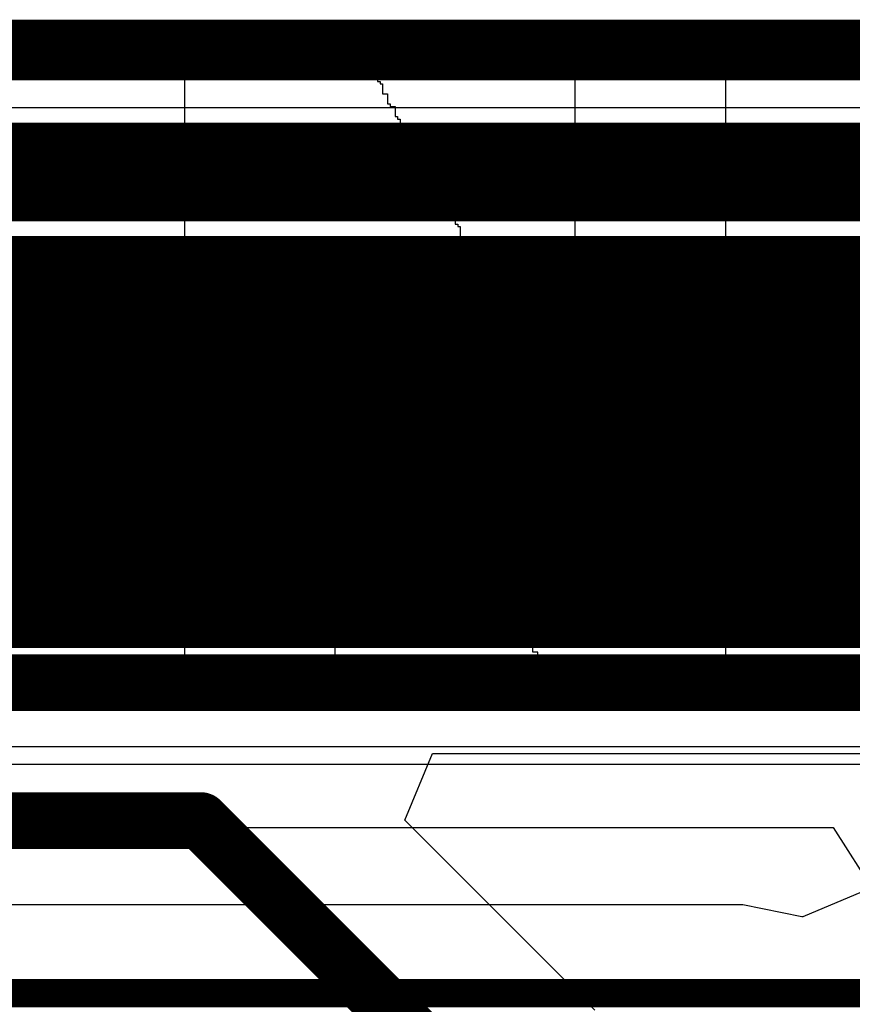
# Model space of a CAD drawing. Header units: millimetres. Extents: x -2 to 68, y -2 to 27.4.
# Tile 545 of 594: x 47.4 to 48.9, y 23 to 24.7. Entities that reach past the tile are written whole.
import ezdxf

# ---------------------------------------------------------------- set-up
doc = ezdxf.new("R2010")
doc.units = ezdxf.units.MM
for name, color, linetype in [('BottomLayer', 5, 'Continuous'), ('Mechanical15', 56, 'Continuous'), ('MidLayer2', 76, 'Continuous'), ('MidLayer3', 90, 'Continuous'), ('MidLayer5', 130, 'Continuous'), ('MidLayer6', 216, 'Continuous'), ('MidLayer8', 54, 'Continuous'), ('TopLayer', 1, 'Continuous'), ('TopOverlay', 2, 'Continuous')]:
    doc.layers.add(name, color=color, linetype=linetype)

# ---------------------------------------------------------------- blocks, each defined once
blk = doc.blocks.new('MT53D512M32D2DS_053_WT_D_F_________1_168')
at = {"layer": 'Mechanical15', "const_width": 0.05}
blk.add_lwpolyline([(5.25, -7.5), (-5.25, -7.5)], dxfattribs=at)

msp = doc.modelspace()

# ---------------------------------------------------------------- linework, layer by layer
at = {"layer": 'BottomLayer'}
for p, q in [((59.8079, 24.6735), (43.6039, 24.6735)), ((43.9691, 23.292), (48.864, 23.292)), ((48.864, 23.292), (48.9445, 23.1649))]:
    msp.add_line(p, q, dxfattribs=at)
at = {"layer": 'BottomLayer', "const_width": 0.1}
for points in [[(43.6039, 24.4186), (59.8079, 24.4186)], [(43.6868, 24.2186), (59.7251, 24.2186)], [(43.7696, 24.0186), (59.6422, 24.0186)], [(43.8525, 23.8186), (59.5594, 23.8186)], [(43.8635, 23.5468), (55.1871, 23.5468)]]:
    msp.add_lwpolyline(points, dxfattribs=at)
at = {"layer": 'MidLayer2'}
msp.add_line((43.4661, 24.1573), (55.6252, 24.1573), dxfattribs=at)
at = {"layer": 'MidLayer2', "const_width": 0.1}
for points in [[(42.5827, 24.658), (60.244, 24.658)], [(43.1171, 24.4122), (55.7308, 24.4122)]]:
    msp.add_lwpolyline(points, dxfattribs=at)
at = {"layer": 'MidLayer3'}
for p, q in [((45.5559, 23.4348), (48.9705, 23.4348)), ((48.9502, 23.1936), (48.8104, 23.1343)), ((48.705, 23.1553), (46.493, 23.1553)), ((48.809, 23.1346), (48.705, 23.1553)), ((48.8104, 23.1343), (48.809, 23.1346))]:
    msp.add_line(p, q, dxfattribs=at)
at = {"layer": 'MidLayer3', "const_width": 0.14}
for points in [[(42.8784, 24.43), (52.9326, 24.43)], [(42.991, 24.19), (52.6493, 24.19)], [(43.912, 23.95), (51.441, 23.95)], [(44.2261, 23.7101), (50.8149, 23.7101)]]:
    msp.add_lwpolyline(points, dxfattribs=at)
at = {"layer": 'MidLayer5'}
msp.add_line((44.7605, 24.0041), (55.241, 24.0041), dxfattribs=at)
at = {"layer": 'MidLayer5', "const_width": 0.1}
for points in [[(43.3811, 24.6651), (55.5062, 24.6651)], [(44.572, 24.459), (55.4295, 24.459)], [(44.6549, 24.259), (55.3466, 24.259)]]:
    msp.add_lwpolyline(points, dxfattribs=at)
at = {"layer": 'MidLayer6'}
for p, q in [((55.0948, 24.4698), (42.8556, 24.4698)), ((46.4136, 23.4031), (48.9383, 23.4031))]:
    msp.add_line(p, q, dxfattribs=at)
at = {"layer": 'MidLayer6', "const_width": 0.1}
for points in [[(42.75, 24.2149), (55.0948, 24.2149)], [(46.2112, 23.858), (49.758, 23.858)], [(46.308, 23.658), (49.3563, 23.658)]]:
    msp.add_lwpolyline(points, dxfattribs=at)
at = {"layer": 'MidLayer8'}
msp.add_line((42.4679, 24.5603), (54.3546, 24.5603), dxfattribs=at)
at = {"layer": 'TopLayer'}
for p, q in [((48.1098, 23.3047), (48.1584, 23.422)), ((48.1584, 23.422), (48.9515, 23.422)), ((48.4442, 22.9702), (48.1098, 23.3047))]:
    msp.add_line(p, q, dxfattribs=at)
at = {"layer": 'TopLayer', "const_width": 0.1}
for points in [[(44.9846, 24.4839), (49.7945, 24.4839)], [(44.6545, 24.2839), (49.7116, 24.2839)], [(43.2927, 24.0839), (49.6288, 24.0839)], [(42.7161, 23.8839), (49.5459, 23.8839)], [(42.0931, 23.6769), (49.4701, 23.6769)], [(41.4816, 23.304), (47.75, 23.304)], [(47.75, 23.304), (48.264, 22.79)]]:
    msp.add_lwpolyline(points, dxfattribs=at)
at = {"layer": 'TopLayer', "const_width": 0.05}
msp.add_lwpolyline([(47.725, 23.304, 1), (47.775, 23.304, 1)], format="xyb", close=True, dxfattribs=at)
msp.add_lwpolyline([(47.725, 23.304, 1), (47.775, 23.304, 1)], format="xyb", close=True, dxfattribs=at)
at = {"layer": 'TopOverlay'}
for p, q in [((47.7264, 24.668), (47.7264, 24.6724)), ((47.7264, 24.6724), (47.7308, 24.6724)), ((47.7308, 24.6724), (47.7308, 24.668)), ((48.0131, 24.668), (48.0131, 24.6724)), ((48.0131, 24.6724), (48.0219, 24.6724)), ((48.0219, 24.6724), (48.0219, 24.668)), ((48.4143, 24.668), (48.4143, 24.6724)), ((48.4143, 24.6724), (48.4188, 24.6724)), ((48.4188, 24.6724), (48.4188, 24.668)), ((48.6613, 24.668), (48.6613, 24.6724)), ((48.6613, 24.6724), (48.6657, 24.6724)), ((48.6657, 24.6724), (48.6657, 24.668)), ((47.7176, 24.6592), (47.7176, 24.6636)), ((47.7176, 24.6636), (47.722, 24.6636)), ((47.722, 24.6592), (47.7176, 24.6592)), ((47.722, 24.6636), (47.722, 24.668)), ((47.722, 24.668), (47.7264, 24.668)), ((47.722, 23.517), (47.722, 24.6592)), ((47.7308, 24.668), (48.0131, 24.668)), ((48.0219, 24.668), (48.0263, 24.668)), ((48.0263, 24.668), (48.0263, 24.6636)), ((48.0263, 24.6636), (48.0307, 24.6636)), ((48.0307, 24.6636), (48.0307, 24.6592)), ((48.0307, 24.6592), (48.0351, 24.6592)), ((48.0351, 24.6592), (48.0351, 24.6548)), ((48.0351, 24.6548), (48.0395, 24.6548)), ((48.0395, 24.6548), (48.0395, 24.6371)), ((48.4055, 24.6592), (48.4055, 24.6636)), ((48.4055, 24.6636), (48.4099, 24.6636)), ((48.4099, 24.6592), (48.4055, 24.6592)), ((48.4099, 24.6636), (48.4099, 24.668)), ((48.4099, 24.668), (48.4143, 24.668)), ((48.4099, 24.0153), (48.4099, 24.6592)), ((48.4188, 24.668), (48.6613, 24.668)), ((48.6657, 24.668), (48.6745, 24.668)), ((48.6745, 24.668), (48.6745, 23.5215)), ((48.0395, 24.6371), (48.0483, 24.6371)), ((48.0483, 24.6371), (48.0483, 24.6195)), ((48.0483, 24.6195), (48.0527, 24.6195)), ((48.0527, 24.6195), (48.0527, 24.6151)), ((48.0527, 24.6151), (48.0572, 24.6151)), ((48.0572, 24.6151), (48.0572, 24.6107)), ((48.0572, 24.6107), (48.0616, 24.6107)), ((48.0616, 24.6107), (48.0616, 24.6062)), ((48.0616, 24.6062), (48.066, 24.6062)), ((48.066, 24.6062), (48.066, 24.6018)), ((48.066, 24.6018), (48.0704, 24.6018)), ((48.0704, 24.6018), (48.0704, 24.5842)), ((48.0704, 24.5842), (48.0792, 24.5842)), ((48.0792, 24.5842), (48.0792, 24.5666)), ((48.0792, 24.5666), (48.0836, 24.5666)), ((48.0836, 24.5666), (48.0836, 24.5622)), ((48.0836, 24.5622), (48.0924, 24.5622)), ((48.0924, 24.5622), (48.0924, 24.5445)), ((48.0924, 24.5445), (48.0968, 24.5445)), ((48.0968, 24.5445), (48.0968, 24.5401)), ((48.0968, 24.5401), (48.1013, 24.5401)), ((48.1013, 24.5401), (48.1013, 24.5225)), ((48.1013, 24.5225), (48.1101, 24.5225)), ((48.1101, 24.5225), (48.1101, 24.5136)), ((48.1101, 24.5136), (48.1145, 24.5136)), ((48.1145, 24.5136), (48.1145, 24.5092)), ((48.1145, 24.5092), (48.1233, 24.5092)), ((48.1233, 24.5092), (48.1233, 24.4916)), ((48.1233, 24.4916), (48.1277, 24.4916)), ((48.1277, 24.4916), (48.1277, 24.4872)), ((48.1277, 24.4872), (48.1321, 24.4872)), ((48.1321, 24.4872), (48.1321, 24.4695)), ((48.1321, 24.4695), (48.1409, 24.4695)), ((48.1409, 24.4695), (48.1409, 24.4651)), ((48.1409, 24.4651), (48.1453, 24.4651)), ((48.1453, 24.4651), (48.1453, 24.4475)), ((48.1453, 24.4475), (48.1542, 24.4475)), ((48.1542, 24.4475), (48.1542, 24.4299)), ((48.1542, 24.4299), (48.1586, 24.4299)), ((48.1586, 24.4299), (48.1586, 24.4255)), ((48.1586, 24.4255), (48.163, 24.4255)), ((48.163, 24.4255), (48.163, 24.421)), ((48.163, 24.421), (48.1674, 24.421)), ((48.1674, 24.421), (48.1674, 24.4166)), ((48.1674, 24.4166), (48.1718, 24.4166)), ((48.1718, 24.4166), (48.1718, 24.4122)), ((48.1718, 24.4122), (48.1762, 24.4122)), ((48.1762, 24.4122), (48.1762, 24.3946)), ((48.1762, 24.3946), (48.185, 24.3946)), ((48.185, 24.3946), (48.185, 24.3769)), ((48.185, 24.3769), (48.1894, 24.3769)), ((48.1894, 24.3769), (48.1894, 24.3725)), ((48.1894, 24.3725), (48.1939, 24.3725)), ((48.1939, 24.3725), (48.1939, 24.3681)), ((48.1939, 24.3681), (48.1983, 24.3681)), ((48.1983, 24.3681), (48.1983, 24.3549)), ((48.1983, 24.3549), (48.2027, 24.3549)), ((48.2027, 24.3549), (48.2027, 24.3505)), ((48.2027, 24.3505), (48.2071, 24.3505)), ((48.2071, 24.3505), (48.2071, 24.3328)), ((48.2071, 24.3328), (48.2115, 24.3328)), ((48.2115, 24.3328), (48.2115, 24.3284)), ((48.2115, 24.3284), (48.2159, 24.3284)), ((48.2159, 24.3284), (48.2159, 24.3152)), ((48.2159, 24.3152), (48.2203, 24.3152)), ((48.2203, 24.3152), (48.2203, 24.3108)), ((48.2203, 24.3108), (48.2247, 24.3108)), ((48.2247, 24.3108), (48.2247, 24.3064)), ((48.2247, 24.3064), (48.2291, 24.3064)), ((48.2291, 24.3064), (48.2291, 24.302)), ((48.2291, 24.302), (48.2335, 24.302)), ((48.2335, 24.302), (48.2335, 24.2976)), ((48.2335, 24.2976), (48.238, 24.2976)), ((48.238, 24.2976), (48.238, 24.2799)), ((48.238, 24.2799), (48.2468, 24.2799)), ((48.2468, 24.2799), (48.2468, 24.2755)), ((48.2468, 24.2755), (48.2512, 24.2755)), ((48.2512, 24.2755), (48.2512, 24.2579)), ((48.2512, 24.2579), (48.2556, 24.2579)), ((48.2556, 24.2579), (48.2556, 24.2535)), ((48.2556, 24.2535), (48.26, 24.2535)), ((48.26, 24.2535), (48.26, 24.2358)), ((47.9866, 24.2402), (47.9822, 24.2402)), ((47.9822, 24.2402), (47.9822, 24.227)), ((47.9954, 24.2447), (47.9866, 24.2447)), ((47.9866, 24.2447), (47.9866, 24.2402)), ((47.9954, 24.227), (47.9954, 24.2447)), ((48.26, 24.2358), (48.2688, 24.2358)), ((48.2688, 24.2358), (48.2688, 24.2182)), ((47.9822, 24.227), (47.9866, 24.227)), ((47.9866, 24.227), (47.9866, 23.5391)), ((47.9998, 24.227), (47.9954, 24.227)), ((47.9998, 24.2226), (47.9998, 24.227)), ((48.0042, 24.2226), (47.9998, 24.2226)), ((48.0042, 24.2094), (48.0042, 24.2226)), ((48.2688, 24.2182), (48.2732, 24.2182)), ((48.2732, 24.2182), (48.2732, 24.2138)), ((48.0086, 24.2094), (48.0042, 24.2094)), ((48.0086, 24.205), (48.0086, 24.2094)), ((48.0131, 24.205), (48.0086, 24.205)), ((48.0131, 24.2006), (48.0131, 24.205)), ((48.0175, 24.2006), (48.0131, 24.2006)), ((48.0175, 24.1829), (48.0175, 24.2006)), ((48.2732, 24.2138), (48.2776, 24.2138)), ((48.2776, 24.2138), (48.2776, 24.2094)), ((48.2776, 24.2094), (48.282, 24.2094)), ((48.282, 24.2094), (48.282, 24.205)), ((48.282, 24.205), (48.2909, 24.205)), ((48.2909, 24.205), (48.2909, 24.1873)), ((48.2909, 24.1873), (48.2953, 24.1873)), ((48.2953, 24.1873), (48.2953, 24.1829)), ((48.0263, 24.1829), (48.0175, 24.1829)), ((48.0263, 24.1653), (48.0263, 24.1829)), ((48.2953, 24.1829), (48.2997, 24.1829)), ((48.2997, 24.1829), (48.2997, 24.1785)), ((48.2997, 24.1785), (48.3041, 24.1785)), ((48.3041, 24.1785), (48.3041, 24.1609)), ((48.0307, 24.1653), (48.0263, 24.1653)), ((48.0307, 24.1609), (48.0307, 24.1653)), ((48.0351, 24.1609), (48.0307, 24.1609)), ((48.0351, 24.1565), (48.0351, 24.1609)), ((48.0395, 24.1565), (48.0351, 24.1565)), ((48.0395, 24.152), (48.0395, 24.1565)), ((48.0439, 24.152), (48.0395, 24.152)), ((48.0439, 24.1476), (48.0439, 24.152)), ((48.3041, 24.1609), (48.3129, 24.1609)), ((48.3129, 24.1609), (48.3129, 24.1432)), ((48.0483, 24.1476), (48.0439, 24.1476)), ((48.0483, 24.13), (48.0483, 24.1476)), ((48.3129, 24.1432), (48.3173, 24.1432)), ((48.3173, 24.1432), (48.3173, 24.1388)), ((48.3173, 24.1388), (48.3217, 24.1388)), ((48.3217, 24.1388), (48.3217, 24.1256)), ((48.0572, 24.13), (48.0483, 24.13)), ((48.0572, 24.1124), (48.0572, 24.13)), ((48.3217, 24.1256), (48.3261, 24.1256)), ((48.3261, 24.1256), (48.3261, 24.1212)), ((48.3261, 24.1212), (48.3306, 24.1212)), ((48.3306, 24.1212), (48.3306, 24.1168)), ((48.3306, 24.1168), (48.335, 24.1168)), ((48.335, 24.1168), (48.335, 24.1124)), ((48.0616, 24.1124), (48.0572, 24.1124)), ((48.0616, 24.108), (48.0616, 24.1124)), ((48.0704, 24.108), (48.0616, 24.108)), ((48.0704, 24.0903), (48.0704, 24.108)), ((48.335, 24.1124), (48.3394, 24.1124)), ((48.3394, 24.1124), (48.3394, 24.108)), ((48.3394, 24.108), (48.3438, 24.108)), ((48.3438, 24.108), (48.3438, 24.0903)), ((48.0748, 24.0903), (48.0704, 24.0903)), ((48.0748, 24.0859), (48.0748, 24.0903)), ((48.0792, 24.0859), (48.0748, 24.0859)), ((48.0792, 24.0683), (48.0792, 24.0859)), ((48.3438, 24.0903), (48.3482, 24.0903)), ((48.3482, 24.0903), (48.3482, 24.0859)), ((48.3482, 24.0859), (48.357, 24.0859)), ((48.357, 24.0859), (48.357, 24.0683)), ((48.088, 24.0683), (48.0792, 24.0683)), ((48.088, 24.0639), (48.088, 24.0683)), ((48.0924, 24.0639), (48.088, 24.0639)), ((48.0924, 24.0462), (48.0924, 24.0639)), ((48.357, 24.0683), (48.3614, 24.0683)), ((48.3614, 24.0683), (48.3614, 24.0639)), ((48.3614, 24.0639), (48.3658, 24.0639)), ((48.3658, 24.0639), (48.3658, 24.0462)), ((48.0968, 24.0462), (48.0924, 24.0462)), ((48.0968, 24.0418), (48.0968, 24.0462)), ((48.3658, 24.0462), (48.3747, 24.0462)), ((48.3747, 24.0462), (48.3747, 24.0286)), ((48.1013, 24.0418), (48.0968, 24.0418)), ((48.1013, 24.0242), (48.1013, 24.0418)), ((48.3747, 24.0286), (48.3791, 24.0286)), ((48.3791, 24.0286), (48.3791, 24.0242)), ((48.1101, 24.0242), (48.1013, 24.0242)), ((48.1101, 24.0198), (48.1101, 24.0242)), ((48.1145, 24.0198), (48.1101, 24.0198)), ((48.1145, 24.0153), (48.1145, 24.0198)), ((48.1189, 24.0153), (48.1145, 24.0153)), ((48.1189, 24.0109), (48.1189, 24.0153)), ((48.1233, 24.0109), (48.1189, 24.0109)), ((48.1233, 23.9933), (48.1233, 24.0109)), ((48.3791, 24.0242), (48.3835, 24.0242)), ((48.3835, 24.0242), (48.3835, 24.0198)), ((48.3835, 24.0198), (48.3879, 24.0198)), ((48.3879, 24.0198), (48.3879, 24.0065)), ((48.4055, 24.0109), (48.4055, 24.0153)), ((48.4055, 24.0153), (48.4099, 24.0153)), ((48.4099, 24.0109), (48.4055, 24.0109)), ((48.4099, 23.9933), (48.4099, 24.0109)), ((48.1321, 23.9933), (48.1233, 23.9933)), ((48.1321, 23.9757), (48.1321, 23.9933)), ((48.3879, 24.0065), (48.3923, 24.0065)), ((48.3923, 24.0065), (48.3923, 24.0021)), ((48.3923, 24.0021), (48.3967, 24.0021)), ((48.3967, 24.0021), (48.3967, 23.9933)), ((48.3967, 23.9933), (48.4099, 23.9933)), ((48.1365, 23.9757), (48.1321, 23.9757)), ((48.1365, 23.9713), (48.1365, 23.9757)), ((48.1409, 23.9713), (48.1365, 23.9713)), ((48.1409, 23.9668), (48.1409, 23.9713)), ((48.1453, 23.9668), (48.1409, 23.9668)), ((48.1453, 23.9492), (48.1453, 23.9668)), ((48.1542, 23.9492), (48.1453, 23.9492)), ((48.1542, 23.9316), (48.1542, 23.9492)), ((48.1586, 23.9316), (48.1542, 23.9316)), ((48.1586, 23.9272), (48.1586, 23.9316)), ((48.163, 23.9272), (48.1586, 23.9272)), ((48.163, 23.9139), (48.163, 23.9272)), ((48.1674, 23.9139), (48.163, 23.9139)), ((48.1674, 23.9095), (48.1674, 23.9139)), ((48.1718, 23.9095), (48.1674, 23.9095)), ((48.1718, 23.9051), (48.1718, 23.9095)), ((48.1762, 23.9051), (48.1718, 23.9051)), ((48.1762, 23.9007), (48.1762, 23.9051)), ((48.1806, 23.9007), (48.1762, 23.9007)), ((48.1806, 23.8963), (48.1806, 23.9007)), ((48.185, 23.8963), (48.1806, 23.8963)), ((48.185, 23.8786), (48.185, 23.8963)), ((48.1894, 23.8786), (48.185, 23.8786)), ((48.1894, 23.8742), (48.1894, 23.8786)), ((48.1939, 23.8742), (48.1894, 23.8742)), ((48.1939, 23.8698), (48.1939, 23.8742)), ((48.1983, 23.8698), (48.1939, 23.8698)), ((48.1983, 23.8566), (48.1983, 23.8698)), ((48.2027, 23.8566), (48.1983, 23.8566)), ((48.2027, 23.8522), (48.2027, 23.8566)), ((48.2071, 23.8522), (48.2027, 23.8522)), ((48.2071, 23.8345), (48.2071, 23.8522)), ((48.2159, 23.8345), (48.2071, 23.8345)), ((48.2159, 23.8169), (48.2159, 23.8345)), ((48.2203, 23.8169), (48.2159, 23.8169)), ((48.2203, 23.8125), (48.2203, 23.8169)), ((48.2247, 23.8125), (48.2203, 23.8125)), ((48.2247, 23.8081), (48.2247, 23.8125)), ((48.2291, 23.8081), (48.2247, 23.8081)), ((48.2291, 23.7905), (48.2291, 23.8081)), ((48.238, 23.7905), (48.2291, 23.7905)), ((48.238, 23.786), (48.238, 23.7905)), ((48.2424, 23.786), (48.238, 23.786)), ((48.2424, 23.7816), (48.2424, 23.786)), ((48.2468, 23.7816), (48.2424, 23.7816)), ((48.2468, 23.7772), (48.2468, 23.7816)), ((48.2512, 23.7772), (48.2468, 23.7772)), ((48.2512, 23.7596), (48.2512, 23.7772)), ((48.26, 23.7596), (48.2512, 23.7596)), ((48.26, 23.7419), (48.26, 23.7596)), ((48.2644, 23.7419), (48.26, 23.7419)), ((48.2644, 23.7375), (48.2644, 23.7419)), ((48.2688, 23.7375), (48.2644, 23.7375)), ((48.2688, 23.7199), (48.2688, 23.7375)), ((48.2732, 23.7199), (48.2688, 23.7199)), ((48.2732, 23.7155), (48.2732, 23.7199)), ((48.282, 23.7155), (48.2732, 23.7155)), ((48.282, 23.6978), (48.282, 23.7155)), ((48.2865, 23.6978), (48.282, 23.6978)), ((48.2865, 23.6934), (48.2865, 23.6978)), ((48.2909, 23.6934), (48.2865, 23.6934)), ((48.2909, 23.6758), (48.2909, 23.6934)), ((48.2997, 23.6758), (48.2909, 23.6758)), ((48.2997, 23.6714), (48.2997, 23.6758)), ((48.3041, 23.6714), (48.2997, 23.6714)), ((48.3041, 23.667), (48.3041, 23.6714)), ((48.3085, 23.667), (48.3041, 23.667)), ((48.3085, 23.6626), (48.3085, 23.667)), ((48.3129, 23.6626), (48.3085, 23.6626)), ((48.3129, 23.6449), (48.3129, 23.6626)), ((48.3173, 23.6449), (48.3129, 23.6449)), ((48.3173, 23.6405), (48.3173, 23.6449)), ((48.3217, 23.6405), (48.3173, 23.6405)), ((48.3217, 23.6273), (48.3217, 23.6405)), ((48.3261, 23.6273), (48.3217, 23.6273)), ((48.3261, 23.6229), (48.3261, 23.6273)), ((48.3306, 23.6229), (48.3261, 23.6229)), ((48.3306, 23.6185), (48.3306, 23.6229)), ((48.335, 23.6185), (48.3306, 23.6185)), ((48.335, 23.6008), (48.335, 23.6185)), ((48.3438, 23.6008), (48.335, 23.6008)), ((48.3438, 23.5832), (48.3438, 23.6008)), ((48.3482, 23.5832), (48.3438, 23.5832)), ((48.3482, 23.5788), (48.3482, 23.5832)), ((48.3526, 23.5788), (48.3482, 23.5788)), ((48.3526, 23.5744), (48.3526, 23.5788)), ((48.357, 23.5744), (48.3526, 23.5744)), ((48.357, 23.5611), (48.357, 23.5744)), ((48.3614, 23.5611), (48.357, 23.5611)), ((48.3614, 23.5567), (48.3614, 23.5611)), ((48.3658, 23.5567), (48.3614, 23.5567)), ((48.3658, 23.5523), (48.3658, 23.5567)), ((48.3702, 23.5523), (48.3658, 23.5523)), ((48.3702, 23.5479), (48.3702, 23.5523)), ((48.3747, 23.5479), (48.3702, 23.5479)), ((48.3747, 23.5303), (48.3747, 23.5479)), ((47.9866, 23.5391), (47.9866, 23.5347)), ((47.9866, 23.5347), (47.9866, 23.5215)), ((48.3791, 23.5303), (48.3747, 23.5303)), ((48.3791, 23.5259), (48.3791, 23.5303)), ((48.3835, 23.5259), (48.3791, 23.5259)), ((48.3835, 23.5215), (48.3835, 23.5259)), ((47.9822, 23.517), (47.722, 23.517)), ((47.9866, 23.5215), (47.9822, 23.5215)), ((47.9822, 23.5215), (47.9822, 23.517)), ((48.3879, 23.5215), (48.3835, 23.5215)), ((48.3879, 23.517), (48.3879, 23.5215)), ((48.6701, 23.517), (48.3879, 23.517)), ((48.6745, 23.5215), (48.6701, 23.5215)), ((48.6701, 23.5215), (48.6701, 23.517))]:
    msp.add_line(p, q, dxfattribs=at)

# ---------------------------------------------------------------- block references
at = {"rotation": 180}
msp.add_blockref('MT53D512M32D2DS_053_WT_D_F_________1_168', (51.5, 15.5), dxfattribs=at)

doc.saveas('drawing.dxf')
